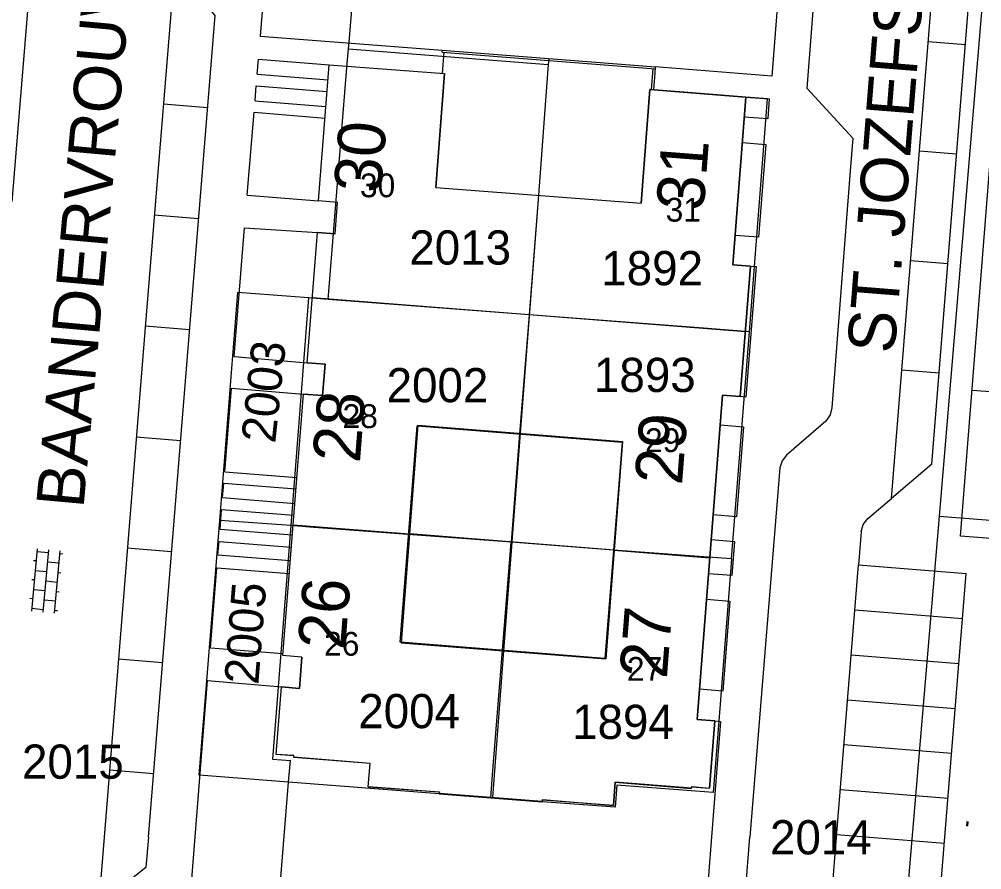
# Model space of a CAD drawing. Extents: x 148816 to 151297, y 399515 to 402500.
# Drawn here: x 150079.6 to 150130.2, y 401248.3 to 401293 of the extents above; entities that cross this region are included whole.
import ezdxf

# ---------------------------------------------------------------- set-up
doc = ezdxf.new("R2010")
doc.units = 0
for name, color, linetype in [('B01 Hoofdgebouw  [D] Norm', 7, 'Continuous'), ('B01 Hoofdgebouw  [T] Norm', 7, 'Continuous'), ('B01 hoofgebouw', 7, 'Continuous'), ('B07 Tussenmuur  [D] Norm', 7, 'Continuous'), ('G01 perceelsgrens', 7, 'Continuous'), ('S02 Open verharding  Norm', 7, 'Continuous'), ('T01 Muur  [T] Norm', 7, 'Continuous'), ('T03 Hek raster  [T] Norm', 7, 'Continuous'), ('T04 Haag heg  [D] Gem', 7, 'Continuous'), ('V00 Kant verharding algemeen  [T] Norm', 7, 'Continuous'), ('V00 Kant verharding algemeen secundair  [T] Gem', 7, 'Continuous'), ('V00 Kant verharding algemeen secundair  [T] Norm', 7, 'Continuous'), ('Z01 perceelnummer', 7, 'Continuous'), ('Z02 huisnummer', 7, 'Continuous'), ('Z02 Huisnummer  [Tekst] Norm', 7, 'Continuous'), ('Z06 straatnaam', 7, 'Continuous')]:
    doc.layers.add(name, color=color, linetype=linetype)

msp = doc.modelspace()

# ---------------------------------------------------------------- linework, layer by layer
at = {"layer": 'B01 Hoofdgebouw  [D] Norm'}
for p, q in [((150100.571, 401271.67), (150099.694, 401260.223)), ((150100.571, 401271.67), (150111.337, 401270.819)), ((150111.337, 401270.819), (150110.46, 401259.373)), ((150099.694, 401260.223), (150110.46, 401259.373))]:
    msp.add_line(p, q, dxfattribs=at)
at = {"layer": 'B01 Hoofdgebouw  [T] Norm'}
for p, q in [((150101.836, 401291.298), (150101.844, 401291.398)), ((150095.904, 401290.637), (150101.968, 401290.173)), ((150101.509, 401284.181), (150101.968, 401290.173)), ((150112.317, 401283.353), (150112.769, 401289.327)), ((150101.509, 401284.181), (150112.317, 401283.353)), ((150096.344, 401283.396), (150095.337, 401283.476)), ((150096.216, 401281.74), (150096.344, 401283.396)), ((150096.216, 401281.74), (150095.279, 401281.813)), ((150094.744, 401274.951), (150095.681, 401274.878)), ((150095.681, 401274.878), (150095.546, 401273.228)), ((150095.546, 401273.228), (150094.539, 401273.308)), ((150116.591, 401273.245), (150115.257, 401256.188)), ((150117.528, 401273.172), (150116.591, 401273.245)), ((150094.46, 401259.474), (150093.453, 401259.554)), ((150094.46, 401259.474), (150094.33, 401257.825)), ((150094.33, 401257.825), (150093.393, 401257.899)), ((150114.973, 401252.57), (150114.978, 401252.64)), ((150114.978, 401252.64), (150115.915, 401252.568))]:
    msp.add_line(p, q, dxfattribs=at)
for points in [[(150095.337, 401283.476), (150095.904, 401290.637)], [(150112.769, 401289.327), (150117.819, 401288.934), (150117.143, 401280.115), (150118.07, 401280.038), (150117.528, 401273.172)], [(150094.744, 401274.951), (150095.279, 401281.813)], [(150093.453, 401259.554), (150094.539, 401273.308)], [(150101.694, 401252.288), (150101.696, 401252.36), (150097.953, 401252.643), (150098.053, 401253.878), (150094.039, 401254.202), (150094.045, 401254.275), (150093.113, 401254.352), (150093.393, 401257.899)], [(150115.257, 401256.188), (150116.188, 401256.113), (150115.915, 401252.568)], [(150114.973, 401252.57), (150110.95, 401252.88), (150110.854, 401251.657), (150107.118, 401251.948), (150107.109, 401251.878)], [(150107.109, 401251.878), (150101.694, 401252.288)]]:
    msp.add_lwpolyline(points, dxfattribs=at)
at = {"layer": 'B01 hoofgebouw'}
for points in [[(150097.953, 401252.643), (150098.053, 401253.878), (150094.039, 401254.182), (150094.045, 401254.295), (150093.113, 401254.352), (150093.393, 401257.899), (150094.33, 401257.825), (150094.46, 401259.474), (150093.453, 401259.554), (150094.539, 401273.308), (150095.546, 401273.228), (150095.681, 401274.878), (150094.744, 401274.951), (150095.279, 401281.813), (150096.216, 401281.74), (150096.344, 401283.396), (150095.337, 401283.476), (150095.904, 401290.637), (150101.968, 401290.173), (150101.509, 401284.181), (150112.317, 401283.353)], [(150097.953, 401252.643), (150101.696, 401252.38), (150101.694, 401252.268), (150107.109, 401251.858), (150107.118, 401251.968), (150110.854, 401251.657), (150110.95, 401252.88), (150114.973, 401252.55), (150114.978, 401252.66), (150115.915, 401252.568), (150116.188, 401256.113), (150115.257, 401256.188), (150116.591, 401273.245), (150117.528, 401273.172), (150118.07, 401280.038), (150117.143, 401280.115), (150117.819, 401288.934), (150112.769, 401289.327), (150112.317, 401283.353)], [(150099.631, 401260.252), (150100.533, 401271.64), (150111.314, 401270.786), (150110.411, 401259.397), (150099.631, 401260.252)]]:
    msp.add_lwpolyline(points, dxfattribs=at)
at = {"layer": 'B07 Tussenmuur  [D] Norm'}
for p, q in [((150106.913, 401283.767), (150105.953, 401271.245)), ((150106.913, 401283.767), (150105.953, 401271.245)), ((150095.012, 401278.382), (150117.802, 401276.605)), ((150095.012, 401278.382), (150117.802, 401276.605)), ((150093.996, 401266.431), (150100.133, 401265.947)), ((150093.996, 401266.431), (150100.133, 401265.947)), ((150110.899, 401265.096), (150115.916, 401264.7)), ((150110.899, 401265.096), (150115.916, 401264.7)), ((150105.077, 401259.798), (150104.485, 401252.074)), ((150105.077, 401259.798), (150104.485, 401252.074))]:
    msp.add_line(p, q, dxfattribs=at)
at = {"layer": 'G01 perceelsgrens'}
for points in [[(150127.996, 401266.883), (150151.855, 401265.024), (150152.082, 401267.244), (150153.875, 401267.112), (150159.167, 401335.8)], [(150133.627, 401333.974), (150127.996, 401266.883)], [(150096.944, 401291.801), (150097.694, 401300.996)], [(150096.917, 401291.472), (150096.944, 401291.801)], [(150096.853, 401290.693), (150096.917, 401291.472)], [(150096.917, 401291.472), (150107.43, 401290.65)], [(150107.453, 401290.953), (150107.43, 401290.65)], [(150113.075, 401290.516), (150107.453, 401290.953)], [(150095.84, 401278.287), (150096.853, 401290.693)], [(150107.43, 401290.65), (150106.918, 401283.767), (150106.42, 401277.48)], [(150113.052, 401290.211), (150113.075, 401290.516)], [(150114.565, 401289.187), (150112.988, 401289.31), (150113.052, 401290.211)], [(150118.964, 401288.845), (150117.819, 401288.934), (150114.565, 401289.187)], [(150118.018, 401276.586), (150118.289, 401280.02), (150118.964, 401288.845)], [(150090.135, 401266.663), (150091.094, 401278.65)], [(150094.808, 401278.365), (150091.094, 401278.65)], [(150094.808, 401278.365), (150093.873, 401266.385)], [(150095.84, 401278.287), (150094.808, 401278.365)], [(150106.42, 401277.48), (150095.84, 401278.287)], [(150106.42, 401277.48), (150105.923, 401271.213), (150105.473, 401265.524)], [(150115.835, 401276.754), (150106.42, 401277.48)], [(150118.018, 401276.586), (150115.835, 401276.754)], [(150117.076, 401264.636), (150118.018, 401276.586)], [(150089.063, 401253.262), (150090.135, 401266.663)], [(150093.873, 401266.385), (150090.135, 401266.663)], [(150127.996, 401266.883), (150126.203, 401245.518)], [(150093.873, 401266.385), (150092.914, 401254.105)], [(150094.862, 401266.312), (150093.873, 401266.385)], [(150105.473, 401265.524), (150094.862, 401266.312)], [(150104.501, 401253.267), (150105.021, 401259.825), (150105.473, 401265.524)], [(150114.877, 401264.804), (150110.863, 401265.094), (150105.473, 401265.524)], [(150117.076, 401264.636), (150116.403, 401256.096), (150116.108, 401252.349), (150111.036, 401252.733), (150110.948, 401251.568), (150107.109, 401251.858), (150104.406, 401252.063)], [(150117.076, 401264.636), (150114.877, 401264.804)], [(150092.914, 401254.105), (150093.858, 401254.033)], [(150093.765, 401252.895), (150093.858, 401254.033)], [(150093.765, 401252.895), (150089.063, 401253.262)], [(150104.406, 401252.063), (150104.501, 401253.267)], [(150093.015, 401243.71), (150093.765, 401252.895)], [(150104.406, 401252.063), (150093.765, 401252.895)]]:
    msp.add_lwpolyline(points, dxfattribs=at)
at = {"layer": 'S02 Open verharding  Norm'}
for p, q in [((150080.24, 401261.887), (150080.541, 401265.173)), ((150080.527, 401265.024), (150081.125, 401264.969)), ((150080.837, 401261.832), (150081.139, 401265.118)), ((150081.435, 401261.777), (150081.736, 401265.063)), ((150081.722, 401264.914), (150081.872, 401264.9)), ((150080.482, 401264.526), (150080.332, 401264.539)), ((150081.677, 401264.416), (150081.079, 401264.471)), ((150080.436, 401264.028), (150081.034, 401263.973)), ((150081.631, 401263.918), (150081.781, 401263.904)), ((150080.391, 401263.53), (150080.241, 401263.543)), ((150080.988, 401263.475), (150081.585, 401263.42)), ((150080.345, 401263.032), (150080.942, 401262.977)), ((150081.54, 401262.922), (150081.689, 401262.909)), ((150080.299, 401262.534), (150080.15, 401262.548)), ((150080.897, 401262.479), (150081.494, 401262.424)), ((150080.254, 401262.036), (150080.851, 401261.981)), ((150081.449, 401261.926), (150081.598, 401261.913)), ((150129.447, 401250.753), (150129.432, 401250.754)), ((150129.453, 401250.817), (150129.434, 401250.588)), ((150129.451, 401250.802), (150129.511, 401250.798)), ((150129.512, 401250.812), (150129.494, 401250.583)), ((150129.522, 401250.746), (150129.507, 401250.748)), ((150129.439, 401250.653), (150129.424, 401250.654)), ((150129.435, 401250.603), (150129.495, 401250.598)), ((150129.503, 401250.698), (150129.443, 401250.703)), ((150129.514, 401250.647), (150129.499, 401250.648))]:
    msp.add_line(p, q, dxfattribs=at)
at = {"layer": 'T01 Muur  [T] Norm'}
msp.add_line((150113.067, 401290.421), (150113.075, 401290.521), dxfattribs=at)
for points in [[(150101.836, 401291.298), (150113.067, 401290.421)], [(150101.844, 401291.398), (150113.075, 401290.521)]]:
    msp.add_lwpolyline(points, dxfattribs=at)
at = {"layer": 'T03 Hek raster  [T] Norm'}
for p, q in [((150101.868, 401290.181), (150101.953, 401291.289)), ((150112.869, 401289.319), (150112.953, 401290.43))]:
    msp.add_line(p, q, dxfattribs=at)
at = {"layer": 'T04 Haag heg  [D] Gem'}
for p, q in [((150129.73, 401273.518), (150132.541, 401273.295)), ((150105.953, 401271.245), (150105.077, 401259.798)), ((150110.899, 401265.096), (150100.133, 401265.947))]:
    msp.add_line(p, q, dxfattribs=at)
at = {"layer": 'V00 Kant verharding algemeen  [T] Norm'}
for p, q in [((150129.12, 401265.83), (150131.905, 401300.939)), ((150127.61, 401269.626), (150129.764, 401296.395)), ((150092.274, 401292.141), (150101.844, 401291.398)), ((150092.11, 401290.138), (150092.175, 401290.933)), ((150092.175, 401290.933), (150095.904, 401290.637)), ((150092.11, 401290.138), (150095.841, 401289.843)), ((150091.995, 401288.735), (150092.06, 401289.529)), ((150092.06, 401289.529), (150095.793, 401289.233)), ((150091.995, 401288.735), (150095.73, 401288.44)), ((150091.589, 401283.766), (150091.946, 401288.134)), ((150091.946, 401288.134), (150095.682, 401287.833)), ((150123.461, 401286.774), (150123.31, 401285.05)), ((150123.31, 401285.05), (150122.35, 401272.59)), ((150091.589, 401283.766), (150095.337, 401283.476)), ((150090.896, 401275.287), (150091.449, 401282.05)), ((150091.449, 401282.05), (150095.279, 401281.813)), ((150090.896, 401275.287), (150094.744, 401274.951)), ((150090.4, 401269.223), (150090.76, 401273.62)), ((150090.76, 401273.62), (150094.539, 401273.308)), ((150122.35, 401272.59), (150122.26, 401272.21)), ((150122.26, 401272.21), (150122.04, 401271.89)), ((150122.04, 401271.89), (150119.97, 401270.1)), ((150119.97, 401270.1), (150119.74, 401269.79)), ((150119.74, 401269.79), (150119.62, 401269.42)), ((150127.61, 401269.626), (150125.49, 401267.82)), ((150090.4, 401269.223), (150094.193, 401268.923)), ((150119.62, 401269.42), (150118.04, 401250)), ((150090.289, 401267.858), (150090.351, 401268.617)), ((150090.351, 401268.617), (150094.145, 401268.318)), ((150090.289, 401267.858), (150094.085, 401267.558)), ((150124.25, 401266.76), (150125.49, 401267.82)), ((150090.153, 401266.196), (150090.238, 401267.234)), ((150090.238, 401267.234), (150094.036, 401266.935)), ((150123.89, 401266.06), (150124.01, 401266.44)), ((150124.01, 401266.44), (150124.25, 401266.76)), ((150090.153, 401266.196), (150093.954, 401265.896)), ((150123.89, 401266.06), (150123.75, 401264.315)), ((150090.043, 401264.856), (150090.1, 401265.555)), ((150090.1, 401265.555), (150093.903, 401265.255)), ((150138.06, 401265.14), (150129.12, 401265.83)), ((150090.043, 401264.856), (150093.848, 401264.555)), ((150089.643, 401259.955), (150089.986, 401264.161)), ((150089.986, 401264.161), (150093.793, 401263.86)), ((150123.75, 401264.315), (150129.416, 401263.86)), ((150089.643, 401259.955), (150093.461, 401259.654)), ((150088.369, 401244.075), (150089.502, 401258.241)), ((150089.502, 401258.241), (150093.393, 401257.899)), ((150088.98, 401251.85), (150088.98, 401251.85)), ((150117.27, 401240.53), (150118.04, 401250)), ((150122.03, 401242.95), (150122.6, 401250))]:
    msp.add_line(p, q, dxfattribs=at)
for points in [[(150085.288, 401357.901), (150085.195, 401356.771), (150083.776, 401339.285), (150082.809, 401327.486), (150080.953, 401304.802), (150079.203, 401283.416)], [(150086.38, 401250), (150089.894, 401293.221), (150088.115, 401295.36), (150088.254, 401296.785), (150090.32, 401298.561), (150092.821, 401329.036), (150090.623, 401331.626), (150090.623, 401331.626)], [(150123.461, 401286.774), (150121.063, 401289.388), (150122.055, 401302.332), (150127.071, 401306.455)], [(150097.209, 401305.88), (150093.399, 401306.177), (150092.274, 401292.141), (150101.844, 401291.398)], [(150120.008, 401304.209), (150120.308, 401304.186), (150119.202, 401290.043), (150113.057, 401290.522)], [(150117.819, 401288.934), (150119.061, 401288.837), (150118.979, 401287.787), (150117.738, 401287.882)], [(150117.635, 401286.536), (150118.873, 401286.441), (150118.49, 401281.556), (150117.261, 401281.65)], [(150118.07, 401280.038), (150118.369, 401280.013), (150117.83, 401273.148), (150117.528, 401273.172)], [(150116.469, 401271.682), (150117.708, 401271.587), (150117.336, 401266.851), (150116.098, 401266.947)], [(150115.997, 401265.651), (150117.235, 401265.555), (150117.094, 401263.761), (150115.857, 401263.856)], [(150122.41, 401247.648), (150128.076, 401247.19), (150129.416, 401263.86)], [(150115.751, 401262.51), (150116.988, 401262.415), (150116.617, 401257.679), (150115.381, 401257.774)], [(150116.188, 401256.113), (150116.492, 401256.089), (150115.38, 401241.909), (150109.274, 401242.392)], [(150086.38, 401250), (150086.25, 401248.4), (150084.19, 401246.766), (150084.058, 401245.183), (150085.816, 401243.057), (150081.939, 401195.217), (150079.846, 401193.431)]]:
    msp.add_lwpolyline(points, dxfattribs=at)
at = {"layer": 'V00 Kant verharding algemeen secundair  [T] Gem'}
for p, q in [((150129.385, 401291.688), (150127.423, 401291.846)), ((150089.5, 401288.37), (150087.17, 401288.561)), ((150128.922, 401285.927), (150126.96, 401286.085)), ((150089.025, 401282.53), (150086.693, 401282.72)), ((150128.458, 401280.165), (150126.496, 401280.323)), ((150088.55, 401276.689), (150086.215, 401276.88)), ((150127.994, 401274.404), (150126.033, 401274.562)), ((150088.075, 401270.848), (150085.744, 401271.039)), ((150087.6, 401265.008), (150085.273, 401265.198)), ((150123.56, 401261.951), (150129.226, 401261.496)), ((150087.125, 401259.167), (150084.802, 401259.357)), ((150123.37, 401259.588), (150129.036, 401259.133)), ((150123.18, 401257.225), (150128.846, 401256.77)), ((150122.99, 401254.862), (150128.656, 401254.407)), ((150086.65, 401253.326), (150084.331, 401253.516)), ((150122.801, 401252.499), (150128.467, 401252.044)), ((150122.611, 401250.138), (150124.331, 401250)), ((150124.331, 401250), (150128.277, 401249.681))]:
    msp.add_line(p, q, dxfattribs=at)
at = {"layer": 'V00 Kant verharding algemeen secundair  [T] Norm'}
for p, q in [((150125.49, 401267.82), (150127.972, 401298.662)), ((150122.6, 401250), (150123.75, 401264.315))]:
    msp.add_line(p, q, dxfattribs=at)
for points in [[(150090.626, 401331.611), (150088.421, 401303.85), (150086.192, 401276.6), (150084.048, 401250)], [(150084.047, 401250), (150082.078, 401225.682), (150079.447, 401193.239)]]:
    msp.add_lwpolyline(points, dxfattribs=at)

# ---------------------------------------------------------------- texts
at = {"layer": 'Z01 perceelnummer'}
for s, p in [('2013', (150100.113, 401280.121)), ('1892', (150110.219, 401279.033)), ('1893', (150109.833, 401273.416)), ('2002', (150098.92, 401272.877)), ('2004', (150097.428, 401255.728)), ('1894', (150108.683, 401255.161)), ('2015', (150079.731, 401253.07)), ('2014', (150119.098, 401249.088))]:
    msp.add_text(s, height=1.8, dxfattribs=at).set_placement(p)
for s, rotation, p in [('2003', 83.864, (150093.056, 401270.682)), ('2005', 85.433, (150092.167, 401257.988))]:
    msp.add_text(s, height=1.8, rotation=rotation, dxfattribs=at).set_placement(p)
at = {"layer": 'Z02 huisnummer'}
for s, rotation, p in [('30', 85.4695, (150098.626, 401283.846)), ('31', 85.6408, (150115.602, 401282.902)), ('28', 85.4695, (150097.51, 401269.647)), ('29', 85.5266, (150114.463, 401268.485)), ('26', 85.4695, (150096.732, 401259.811)), ('27', 85.5266, (150113.666, 401258.295))]:
    msp.add_text(s, height=2.5, rotation=rotation, dxfattribs=at).set_placement(p)
at = {"layer": 'Z02 Huisnummer  [Tekst] Norm'}
for s, p in [('30', (150097.515, 401283.665)), ('31', (150113.606, 401282.383)), ('28', (150096.602, 401271.521)), ('29', (150112.518, 401270.256)), ('26', (150095.629, 401259.543)), ('27', (150111.566, 401258.224))]:
    msp.add_text(s, height=1.25, dxfattribs=at).set_placement(p)
at = {"layer": 'Z06 straatnaam'}
for s, rotation, p in [('BAANDERVROUWENLAAN', 84.8367, (150082.965, 401267.258)), ('ST. JOZEFSTRAAT', 85.4695, (150125.651, 401275.403))]:
    msp.add_text(s, height=2.5, rotation=rotation, dxfattribs=at).set_placement(p)

doc.saveas('drawing.dxf')
